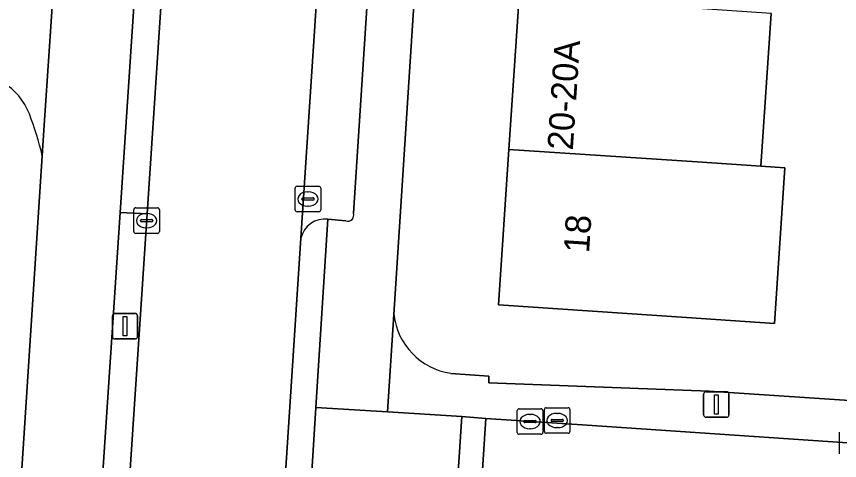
# Model space of a CAD drawing. Extents: x 161848 to 162726, y 385382 to 386521.
# Drawn here: x 162009.2 to 162041.47, y 385687.22 to 385704.61 of the extents above; entities that cross this region are included whole.
import ezdxf

# ---------------------------------------------------------------- set-up
doc = ezdxf.new("R2010")
doc.units = 0
for name, color, linetype in [('IMGEO_Erf', 7, 'Continuous'), ('IMGEO_Fietspad_gesloten', 7, 'Continuous'), ('IMGEO_Groenvoorziening', 7, 'Continuous'), ('IMGEO_Kolk', 7, 'Continuous'), ('IMGEO_Lichtmast', 7, 'Continuous'), ('IMGEO_Pand', 7, 'Continuous'), ('IMGEO_Pand_nummerreeks', 7, 'Continuous'), ('IMGEO_Parkeervlak_open', 7, 'Continuous'), ('IMGEO_Rijbaan_lokaal_open', 7, 'Continuous'), ('IMGEO_Rioolput', 7, 'Continuous'), ('IMGEO_Verkeerseiland_open', 7, 'Continuous'), ('IMGEO_Voetpad_open', 7, 'Continuous')]:
    doc.layers.add(name, color=color, linetype=linetype)

msp = doc.modelspace()

# ---------------------------------------------------------------- linework, layer by layer
at = {"layer": 'IMGEO_Erf'}
for points in [[(162026.588, 385732.967), (162023.994, 385692.934)], [(162026.232, 385690.631), (162027.726, 385690.519), (162027.721, 385690.258), (162036.352, 385689.938), (162042.835, 385689.5), (162043.472, 385698.403), (162046.468, 385698.203), (162046.644, 385700.731), (162043.801, 385700.928), (162044.036, 385704.32), (162046.879, 385704.122), (162046.958, 385705.335), (162044.772, 385705.477), (162045.086, 385710.314), (162043.96, 385710.389), (162044.347, 385716.364)], [(162038.781, 385704.725), (162038.379, 385698.742), (162039.329, 385698.679), (162038.919, 385692.589), (162035.475, 385692.818), (162028.099, 385693.308), (162028.509, 385699.399), (162028.911, 385705.382)]]:
    msp.add_lwpolyline(points, dxfattribs=at)
msp.add_arc((162026.622, 385693.249), 2.646, 186.8265, 261.5333, dxfattribs=at)
at = {"layer": 'IMGEO_Fietspad_gesloten'}
msp.add_lwpolyline([(162013.158, 385743.949), (162010.873, 385709.146), (162010.549, 385704.218), (162010.295, 385700.348), (162010.217, 385699.151), (162008.977, 385680.053), (162008.886, 385678.416), (162007.821, 385663.003), (162007.424, 385657.272), (162006.576, 385645.271), (162006.478, 385643.76), (162005.344, 385626.899), (162005.265, 385625.346), (162004.604, 385615.402), (162004.294, 385610.839), (162003.948, 385605.742), (162007.138, 385605.527), (162007.893, 385616.747), (162013.268, 385696.929), (162014.399, 385713.867), (162016.417, 385744.964)], dxfattribs=at)
at = {"layer": 'IMGEO_Groenvoorziening'}
msp.add_lwpolyline([(162005.838, 385700.634), (162004.472, 385680.234), (162008.977, 385680.053), (162010.217, 385699.151)], dxfattribs=at)
for centre, radius, start, end in [((162007.424, 385699.917), 2.446, 20.8783, 59.2891), ((161998.895, 385696.537), 11.62, 12.9984, 21.4625)]:
    msp.add_arc(centre, radius, start, end, dxfattribs=at)
at = {"layer": 'IMGEO_Kolk'}
for p, q in [((162020.203, 385697.96), (162021.055, 385697.96)), ((162020.128, 385697.034), (162020.128, 385697.886)), ((162020.616, 385697.74), (162020.641, 385697.74)), ((162021.129, 385697.886), (162021.129, 385697.034)), ((162020.387, 385697.454), (162020.387, 385697.466)), ((162020.825, 385697.417), (162020.427, 385697.417)), ((162020.43, 385697.503), (162020.828, 385697.503)), ((162020.871, 385697.466), (162020.871, 385697.454)), ((162013.804, 385696.187), (162013.804, 385697.039)), ((162013.879, 385697.113), (162014.731, 385697.113)), ((162014.805, 385697.039), (162014.805, 385696.187)), ((162021.055, 385696.96), (162020.203, 385696.96)), ((162020.639, 385697.18), (162020.614, 385697.18)), ((162014.106, 385696.656), (162014.504, 385696.656)), ((162014.292, 385696.893), (162014.317, 385696.893)), ((162014.063, 385696.607), (162014.063, 385696.619)), ((162014.501, 385696.57), (162014.103, 385696.57)), ((162014.315, 385696.333), (162014.29, 385696.333)), ((162014.547, 385696.619), (162014.547, 385696.607)), ((162014.731, 385696.113), (162013.879, 385696.113)), ((162028.912, 385689.244), (162029.764, 385689.244)), ((162028.837, 385688.318), (162028.837, 385689.17)), ((162029.325, 385689.024), (162029.35, 385689.024)), ((162029.838, 385689.17), (162029.838, 385688.318)), ((162029.096, 385688.738), (162029.096, 385688.75)), ((162029.534, 385688.701), (162029.136, 385688.701)), ((162029.139, 385688.787), (162029.537, 385688.787)), ((162029.58, 385688.75), (162029.58, 385688.738)), ((162029.764, 385688.244), (162028.912, 385688.244)), ((162029.348, 385688.464), (162029.323, 385688.464)), ((162041.467, 385687.475), (162041.467, 385688.327))]:
    msp.add_line(p, q, dxfattribs=at)
for points in [[(162020.203, 385697.96), (162021.055, 385697.96)], [(162020.128, 385697.034), (162020.128, 385697.886)], [(162021.129, 385697.886), (162021.129, 385697.034)], [(162013.804, 385696.187), (162013.804, 385697.039)], [(162013.879, 385697.113), (162014.731, 385697.113)], [(162014.805, 385697.039), (162014.805, 385696.187)], [(162021.055, 385696.96), (162020.203, 385696.96)], [(162014.731, 385696.113), (162013.879, 385696.113)], [(162028.912, 385689.244), (162029.764, 385689.244)], [(162028.837, 385688.318), (162028.837, 385689.17)], [(162029.838, 385689.17), (162029.838, 385688.318)], [(162029.764, 385688.244), (162028.912, 385688.244)], [(162041.467, 385687.475), (162041.467, 385688.327)]]:
    msp.add_lwpolyline(points, dxfattribs=at)
for centre, radius, start, end in [((162020.205, 385697.884), 0.0765, 91.552, 178.448), ((162020.205, 385697.884), 0.0765, 91.552, 178.448), ((162021.053, 385697.884), 0.0765, 1.552, 88.448), ((162021.053, 385697.884), 0.0765, 1.552, 88.448), ((162020.427, 385697.463), 0.0403, 85.8775, 175.7526), ((162020.424, 385697.453), 0.0366, 178.938, 274.7102), ((162020.828, 385697.46), 0.043, 264.8664, 352.4533), ((162020.832, 385697.465), 0.0386, 1.7309, 96.639), ((162013.881, 385697.037), 0.0765, 91.552, 178.448), ((162013.881, 385697.037), 0.0765, 91.552, 178.448), ((162014.729, 385697.037), 0.0765, 1.552, 88.448), ((162014.729, 385697.037), 0.0765, 1.552, 88.448), ((162020.205, 385697.036), 0.0765, 181.552, 268.448), ((162020.205, 385697.036), 0.0765, 181.552, 268.448), ((162021.053, 385697.036), 0.0765, 271.552, 358.448), ((162021.053, 385697.036), 0.0765, 271.552, 358.448), ((162014.103, 385696.616), 0.0403, 85.8775, 175.7526), ((162014.508, 385696.618), 0.0386, 1.7309, 96.639), ((162014.1, 385696.606), 0.0366, 178.938, 274.7102), ((162014.504, 385696.613), 0.043, 264.8664, 352.4533), ((162013.881, 385696.189), 0.0765, 181.552, 268.448), ((162013.881, 385696.189), 0.0765, 181.552, 268.448), ((162014.729, 385696.189), 0.0765, 271.552, 358.448), ((162014.729, 385696.189), 0.0765, 271.552, 358.448), ((162028.914, 385689.168), 0.0765, 91.552, 178.448), ((162028.914, 385689.168), 0.0765, 91.552, 178.448), ((162029.762, 385689.168), 0.0765, 1.552, 88.448), ((162029.762, 385689.168), 0.0765, 1.552, 88.448), ((162029.136, 385688.747), 0.0403, 85.8775, 175.7526), ((162029.133, 385688.737), 0.0366, 178.938, 274.7102), ((162029.537, 385688.744), 0.043, 264.8664, 352.4533), ((162029.541, 385688.749), 0.0386, 1.7309, 96.639), ((162028.914, 385688.32), 0.0765, 181.552, 268.448), ((162028.914, 385688.32), 0.0765, 181.552, 268.448), ((162029.762, 385688.32), 0.0765, 271.552, 358.448), ((162029.762, 385688.32), 0.0765, 271.552, 358.448)]:
    msp.add_arc(centre, radius, start, end, dxfattribs=at)
for centre, major_axis, ratio, start_param, end_param in [((162020.615, 385697.46), (-0.387, 0.002), 0.722429, 4.712389, 7.853982), ((162020.64, 385697.46), (-0.39, 0.002), 0.717154, 1.570796, 4.712389), ((162014.291, 385696.613), (-0.387, 0.002), 0.722429, 4.712389, 7.853982), ((162014.316, 385696.613), (-0.39, 0.002), 0.717154, 1.570796, 4.712389), ((162029.324, 385688.744), (-0.387, 0.002), 0.722429, 4.712389, 7.853982), ((162029.349, 385688.744), (-0.39, 0.002), 0.717154, 1.570796, 4.712389)]:
    msp.add_ellipse(centre, major_axis=major_axis, ratio=ratio, start_param=start_param, end_param=end_param, dxfattribs=at)
at = {"layer": 'IMGEO_Lichtmast'}
for p, q in [((162012.964, 385692.077), (162012.964, 385692.877)), ((162012.964, 385692.877), (162012.964, 385692.077)), ((162013.064, 385692.977), (162013.854, 385692.977)), ((162013.854, 385692.977), (162013.064, 385692.977)), ((162013.954, 385692.877), (162013.954, 385692.077)), ((162013.954, 385692.077), (162013.954, 385692.877)), ((162013.854, 385691.977), (162013.064, 385691.977)), ((162013.064, 385691.977), (162013.854, 385691.977)), ((162036.24, 385689.91), (162037.03, 385689.91)), ((162037.03, 385689.91), (162036.24, 385689.91)), ((162036.14, 385689.01), (162036.14, 385689.81)), ((162036.14, 385689.81), (162036.14, 385689.01)), ((162037.13, 385689.81), (162037.13, 385689.01)), ((162037.13, 385689.01), (162037.13, 385689.81)), ((162037.03, 385688.91), (162036.24, 385688.91)), ((162036.24, 385688.91), (162037.03, 385688.91))]:
    msp.add_line(p, q, dxfattribs=at)
for points in [[(162013.384, 385692.852), (162013.534, 385692.852), (162013.534, 385692.102), (162013.384, 385692.102), (162013.384, 385692.852)], [(162036.56, 385689.785), (162036.71, 385689.785), (162036.71, 385689.035), (162036.56, 385689.035), (162036.56, 385689.785)]]:
    msp.add_lwpolyline(points, dxfattribs=at)
for centre, start, end in [((162013.064, 385692.877), 90, 180), ((162013.064, 385692.877), 90, 180), ((162013.854, 385692.877), 0, 90), ((162013.854, 385692.877), 360, 90), ((162013.064, 385692.077), 180, 270), ((162013.064, 385692.077), 180, 270), ((162013.854, 385692.077), 270, 0), ((162013.854, 385692.077), 270, 0), ((162036.24, 385689.81), 90, 180), ((162036.24, 385689.81), 90, 180), ((162037.03, 385689.81), 0, 90), ((162037.03, 385689.81), 360, 90), ((162036.24, 385689.01), 180, 270), ((162036.24, 385689.01), 180, 270), ((162037.03, 385689.01), 270, 0), ((162037.03, 385689.01), 270, 0)]:
    msp.add_arc(centre, 0.1, start, end, dxfattribs=at)
at = {"layer": 'IMGEO_Pand'}
for points in [[(162038.781, 385704.725), (162036.287, 385704.891), (162028.911, 385705.382), (162028.509, 385699.399), (162035.885, 385698.908), (162038.379, 385698.742)], [(162038.379, 385698.742), (162035.885, 385698.908), (162028.509, 385699.399), (162028.099, 385693.308), (162035.475, 385692.818), (162038.919, 385692.589), (162039.329, 385698.679)]]:
    msp.add_lwpolyline(points, close=True, dxfattribs=at)
at = {"layer": 'IMGEO_Parkeervlak_open'}
for points in [[(162022.867, 385734.111), (162020.357, 385695.92)], [(162022.415, 385696.908), (162024.76, 385732.908)], [(162021.408, 385696.667), (162022.11, 385696.602)]]:
    msp.add_lwpolyline(points, dxfattribs=at)
for centre, radius, start, end in [((162021.29, 385695.721), 0.954, 82.8625, 167.9442), ((162022.186, 385696.832), 0.242, 251.7427, 18.4448)]:
    msp.add_arc(centre, radius, start, end, dxfattribs=at)
at = {"layer": 'IMGEO_Rijbaan_lokaal_open'}
msp.add_lwpolyline([(162028.542, 385817.36), (162031.145, 385855.667), (162031.315, 385858.297), (162025.205, 385858.754), (162024.539, 385848.984), (162023.424, 385832.28), (162022.065, 385812.169), (162021.714, 385806.937), (162019.478, 385774.254), (162018.373, 385758.189), (162018.126, 385754.834), (162017.45, 385744.89), (162015.447, 385713.845), (162014.322, 385696.873), (162011.334, 385651.941), (162017.404, 385651.53), (162017.453, 385652.249), (162019.023, 385675.529), (162020.357, 385695.92), (162022.867, 385734.111), (162023.205, 385739.378)], dxfattribs=at)
at = {"layer": 'IMGEO_Rioolput'}
for p, q in [((162029.899, 385688.359), (162029.899, 385689.211)), ((162029.974, 385689.285), (162030.826, 385689.285)), ((162030.9, 385689.211), (162030.9, 385688.359)), ((162030.387, 385689.065), (162030.412, 385689.065)), ((162030.158, 385688.779), (162030.158, 385688.791)), ((162030.596, 385688.742), (162030.198, 385688.742)), ((162030.201, 385688.828), (162030.599, 385688.828)), ((162030.642, 385688.791), (162030.642, 385688.779)), ((162030.826, 385688.285), (162029.974, 385688.285)), ((162030.41, 385688.505), (162030.385, 385688.505))]:
    msp.add_line(p, q, dxfattribs=at)
for points in [[(162029.899, 385688.359), (162029.899, 385689.211)], [(162029.974, 385689.285), (162030.826, 385689.285)], [(162030.9, 385689.211), (162030.9, 385688.359)], [(162030.826, 385688.285), (162029.974, 385688.285)]]:
    msp.add_lwpolyline(points, dxfattribs=at)
for centre, radius, start, end in [((162029.976, 385689.209), 0.0765, 91.552, 178.448), ((162029.976, 385689.209), 0.0765, 91.552, 178.448), ((162030.824, 385689.209), 0.0765, 1.552, 88.448), ((162030.824, 385689.209), 0.0765, 1.552, 88.448), ((162030.198, 385688.788), 0.0403, 85.8775, 175.7526), ((162030.195, 385688.778), 0.0366, 178.938, 274.7102), ((162030.599, 385688.785), 0.043, 264.8664, 352.4533), ((162030.603, 385688.79), 0.0386, 1.7309, 96.639), ((162029.976, 385688.361), 0.0765, 181.552, 268.448), ((162029.976, 385688.361), 0.0765, 181.552, 268.448), ((162030.824, 385688.361), 0.0765, 271.552, 358.448), ((162030.824, 385688.361), 0.0765, 271.552, 358.448)]:
    msp.add_arc(centre, radius, start, end, dxfattribs=at)
for centre, major_axis, ratio, start_param, end_param in [((162030.386, 385688.785), (-0.387, 0.002), 0.722429, 4.712389, 7.853982), ((162030.411, 385688.785), (-0.39, 0.002), 0.717154, 1.570796, 4.712389)]:
    msp.add_ellipse(centre, major_axis=major_axis, ratio=ratio, start_param=start_param, end_param=end_param, dxfattribs=at)
at = {"layer": 'IMGEO_Verkeerseiland_open'}
msp.add_lwpolyline([(162014.322, 385696.873), (162013.268, 385696.929), (162007.893, 385616.747), (162008.94, 385616.682), (162010.05, 385633.182), (162011.334, 385651.941)], close=True, dxfattribs=at)
at = {"layer": 'IMGEO_Voetpad_open'}
for points in [[(162010.217, 385699.151), (162010.295, 385700.348), (162010.549, 385704.218), (162010.873, 385709.146), (162013.158, 385743.949)], [(162022.11, 385696.602), (162021.408, 385696.667), (162020.942, 385689.297), (162023.749, 385689.119), (162023.994, 385692.934), (162026.588, 385732.967)], [(162024.76, 385732.908), (162022.415, 385696.908)], [(162020.942, 385689.297), (162021.408, 385696.667)], [(162020.357, 385695.92), (162019.023, 385675.529)], [(162023.994, 385692.934), (162023.749, 385689.119), (162026.661, 385688.935), (162027.604, 385688.858), (162031.577, 385688.596), (162045.435, 385687.665), (162046.169, 385687.615)], [(162042.835, 385689.5), (162036.352, 385689.938), (162027.721, 385690.258), (162027.726, 385690.519), (162026.232, 385690.631)], [(162020.013, 385674.605), (162020.28, 385678.829), (162020.942, 385689.297)]]:
    msp.add_lwpolyline(points, dxfattribs=at)
for points in [[(162014.399, 385713.867), (162013.268, 385696.929), (162014.322, 385696.873), (162015.447, 385713.845)], [(162026.661, 385688.935), (162023.749, 385689.119), (162020.942, 385689.297), (162020.28, 385678.829), (162025.971, 385678.469)], [(162027.604, 385688.858), (162026.661, 385688.935), (162025.971, 385678.469), (162026.917, 385678.403)], [(162055.757, 385686.967), (162046.169, 385687.615), (162045.435, 385687.665), (162031.577, 385688.596), (162027.604, 385688.858), (162026.917, 385678.403), (162030.981, 385678.056), (162032.106, 385678.037), (162032.303, 385678.023), (162034.17, 385677.885), (162034.495, 385682.526), (162034.52, 385682.885), (162036.684, 385682.769), (162038.412, 385682.641), (162038.387, 385682.266), (162055.347, 385681.13)]]:
    msp.add_lwpolyline(points, close=True, dxfattribs=at)
for centre, radius, start, end in [((162007.424, 385699.917), 2.446, 20.8783, 59.2891), ((161998.895, 385696.537), 11.62, 12.9984, 21.4625), ((162021.29, 385695.721), 0.954, 82.8625, 167.9442), ((162022.186, 385696.832), 0.242, 251.7427, 18.4448), ((162026.622, 385693.249), 2.646, 186.8265, 261.5333)]:
    msp.add_arc(centre, radius, start, end, dxfattribs=at)

# ---------------------------------------------------------------- texts
at = {"layer": 'IMGEO_Pand_nummerreeks'}
for s, rotation, p in [('20-20A', 86.1557, (162031.011, 385699.348)), ('18', 86.1958, (162031.647, 385695.325))]:
    msp.add_text(s, height=1, rotation=rotation, dxfattribs=at).set_placement(p)

doc.saveas('drawing.dxf')
